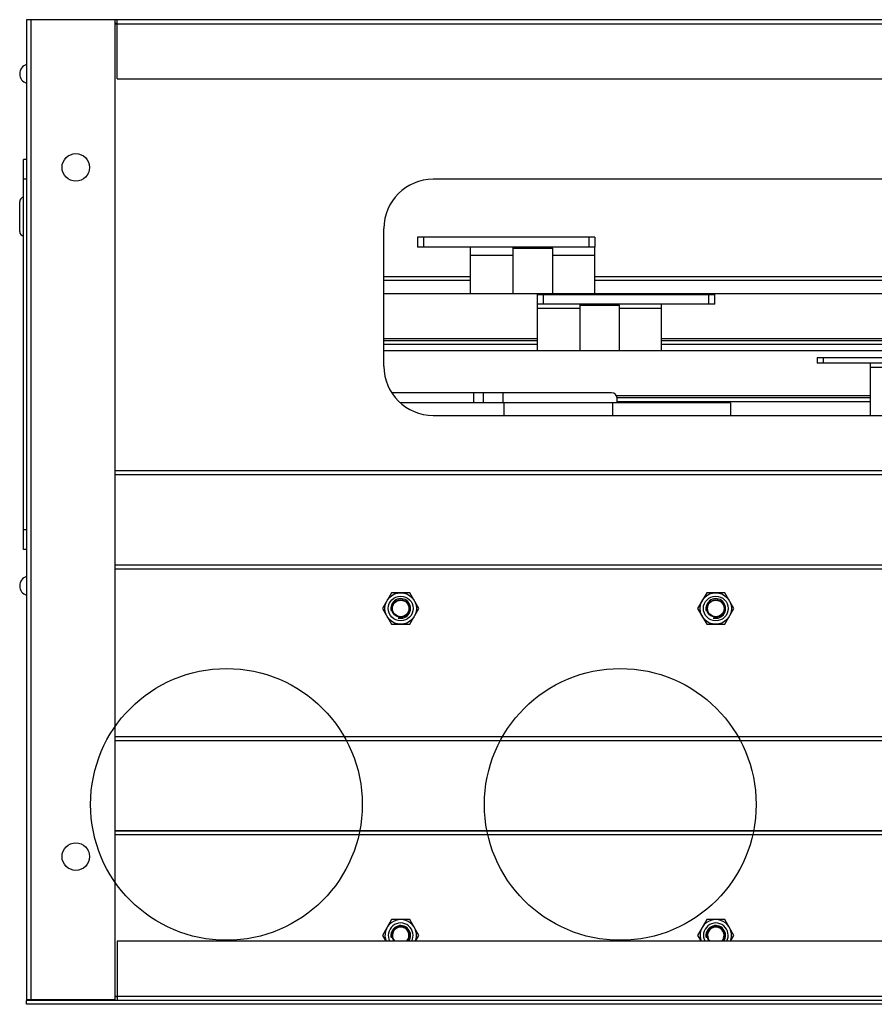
# Model space of a CAD drawing. Header units: millimetres. Extents: x 1117 to 38156, y -1945 to 7303.
# Tile 825 of 831: x 35378 to 35812, y 2151 to 2651. Entities that reach past the tile are written whole.
import ezdxf

# ---------------------------------------------------------------- set-up
doc = ezdxf.new("R2010")
doc.units = ezdxf.units.MM

msp = doc.modelspace()

# ---------------------------------------------------------------- linework, layer by layer
at = {"color": 7, "linetype": 'Continuous'}
for p, q in [((35381.846, 2651.227), (35381.846, 2153.327)), ((35426.846, 2651.227), (35381.846, 2651.227)), ((35384.046, 2651.227), (35384.046, 2153.427)), ((35426.846, 2153.427), (35426.846, 2651.227)), ((35427.846, 2651.218), (35426.846, 2651.218)), ((36535.846, 2651.227), (35427.846, 2651.227)), ((35427.846, 2621.227), (35427.846, 2651.218)), ((35427.846, 2649.227), (35426.846, 2649.227)), ((35427.846, 2649.227), (35426.846, 2649.227)), ((35427.846, 2649.027), (35426.846, 2649.027)), ((36535.846, 2649.027), (35427.846, 2649.027)), ((35427.846, 2621.227), (36535.846, 2621.227)), ((35380.346, 2382.227), (35380.346, 2580.227)), ((35381.846, 2580.227), (35380.346, 2580.227)), ((35381.846, 2570.227), (35380.346, 2570.227)), ((36388.346, 2570.227), (35588.346, 2570.227)), ((35378.346, 2543.727), (35378.346, 2558.727)), ((35563.346, 2475.227), (35563.346, 2545.227)), ((35580.346, 2540.727), (35580.346, 2535.727)), ((35670.346, 2540.727), (35580.346, 2540.727)), ((35583.346, 2540.727), (35583.346, 2535.727)), ((35667.346, 2540.727), (35667.346, 2535.727)), ((35670.346, 2540.727), (35670.346, 2535.727)), ((35670.346, 2535.727), (35580.346, 2535.727)), ((35607.346, 2512.227), (35607.346, 2535.727)), ((35629.346, 2535.727), (35628.846, 2535.227)), ((35628.846, 2535.227), (35628.846, 2512.227)), ((35628.846, 2535.227), (35648.846, 2535.227)), ((35648.346, 2535.727), (35648.846, 2535.227)), ((35648.846, 2535.227), (35648.846, 2512.227)), ((35670.346, 2512.227), (35670.346, 2535.727)), ((35607.346, 2531.727), (35628.846, 2531.727)), ((35648.846, 2531.727), (35670.346, 2531.727)), ((35607.346, 2520.727), (35563.346, 2520.727)), ((35859.346, 2520.727), (35670.346, 2520.727)), ((35607.346, 2518.727), (35563.346, 2518.727)), ((35859.346, 2518.727), (35670.346, 2518.727)), ((35563.346, 2512.227), (36413.346, 2512.227)), ((35641.346, 2483.227), (35641.346, 2511.727)), ((35641.346, 2511.727), (35731.346, 2511.727)), ((35644.346, 2506.727), (35644.346, 2511.727)), ((35728.346, 2506.727), (35728.346, 2511.727)), ((35731.346, 2506.727), (35731.346, 2511.727)), ((35731.346, 2506.727), (35641.346, 2506.727)), ((35663.346, 2506.727), (35662.846, 2506.227)), ((35662.846, 2506.227), (35662.846, 2483.227)), ((35662.846, 2506.227), (35682.846, 2506.227)), ((35682.346, 2506.727), (35682.846, 2506.227)), ((35682.846, 2506.227), (35682.846, 2483.227)), ((35704.346, 2483.227), (35704.346, 2506.727)), ((35641.346, 2504.727), (35662.846, 2504.727)), ((35682.846, 2504.727), (35704.346, 2504.727)), ((35641.346, 2489.227), (35563.346, 2489.227)), ((35641.346, 2488.227), (35563.346, 2488.227)), ((35641.346, 2486.227), (35563.346, 2486.227)), ((35973.846, 2489.227), (35704.346, 2489.227)), ((35973.846, 2488.227), (35704.346, 2488.227)), ((35973.846, 2486.227), (35704.346, 2486.227)), ((35563.346, 2483.227), (36413.346, 2483.227)), ((35783.346, 2479.727), (35783.346, 2476.727)), ((35783.346, 2479.727), (35873.346, 2479.727)), ((35873.346, 2476.727), (35783.346, 2476.727)), ((35786.346, 2479.727), (35786.346, 2476.727)), ((35810.346, 2450.227), (35810.346, 2476.727)), ((35810.346, 2474.727), (35831.846, 2474.727)), ((35678.846, 2461.727), (35567.332, 2461.727)), ((35608.846, 2461.727), (35608.846, 2456.727)), ((35613.846, 2456.727), (35613.846, 2461.727)), ((35623.846, 2456.727), (35623.846, 2461.727)), ((35810.346, 2460.227), (35681.429, 2460.227)), ((35739.346, 2456.727), (35571.565, 2456.727)), ((35624.346, 2450.227), (35624.346, 2456.727)), ((35679.346, 2456.727), (35679.346, 2450.227)), ((35810.346, 2459.227), (35681.846, 2459.227)), ((35681.846, 2456.727), (35681.846, 2458.727)), ((35810.346, 2457.227), (35681.846, 2457.227)), ((35739.346, 2456.727), (35739.346, 2450.227)), ((35588.346, 2450.227), (36388.346, 2450.227)), ((35426.846, 2422.227), (36536.846, 2422.227)), ((35426.846, 2420.227), (36536.846, 2420.227)), ((36536.846, 2420.027), (35426.846, 2420.027)), ((35381.846, 2392.227), (35380.346, 2392.227)), ((35381.846, 2382.227), (35380.346, 2382.227)), ((35426.846, 2374.427), (36536.846, 2374.427)), ((36536.846, 2374.227), (35426.846, 2374.227)), ((36536.846, 2372.227), (35426.846, 2372.227)), ((35567.227, 2360.227), (35562.608, 2352.227)), ((35576.464, 2360.227), (35567.227, 2360.227)), ((35581.083, 2352.227), (35576.464, 2360.227)), ((35727.227, 2360.227), (35722.608, 2352.227)), ((35736.464, 2360.227), (35727.227, 2360.227)), ((35741.083, 2352.227), (35736.464, 2360.227)), ((35562.608, 2352.227), (35567.227, 2344.227)), ((35576.464, 2344.227), (35581.083, 2352.227)), ((35722.608, 2352.227), (35727.227, 2344.227)), ((35736.464, 2344.227), (35741.083, 2352.227)), ((35567.227, 2344.227), (35576.464, 2344.227)), ((35727.227, 2344.227), (35736.464, 2344.227)), ((35426.846, 2287.227), (36536.846, 2287.227)), ((35426.846, 2285.227), (36536.846, 2285.227)), ((36536.846, 2285.027), (35426.846, 2285.027)), ((35426.846, 2239.427), (36536.846, 2239.427)), ((36536.846, 2239.227), (35426.846, 2239.227)), ((36536.846, 2237.227), (35426.846, 2237.227)), ((35567.227, 2194.227), (35562.608, 2186.227)), ((35576.464, 2194.227), (35567.227, 2194.227)), ((35581.083, 2186.227), (35576.464, 2194.227)), ((35727.227, 2194.227), (35722.608, 2186.227)), ((35736.464, 2194.227), (35727.227, 2194.227)), ((35741.083, 2186.227), (35736.464, 2194.227)), ((35562.608, 2186.227), (35564.34, 2183.227)), ((35579.351, 2183.227), (35581.083, 2186.227)), ((35722.608, 2186.227), (35724.34, 2183.227)), ((35739.351, 2183.227), (35741.083, 2186.227)), ((35427.846, 2183.227), (35427.846, 2153.29)), ((36535.846, 2183.227), (35427.846, 2183.227)), ((35426.846, 2155.427), (35427.846, 2155.427)), ((35426.846, 2155.227), (35427.846, 2155.227)), ((35427.846, 2155.427), (36535.846, 2155.427)), ((35426.846, 2153.427), (35381.846, 2153.427)), ((35383.846, 2153.327), (35381.846, 2153.327)), ((35381.846, 2151.227), (35381.846, 2153.227)), ((36581.846, 2153.227), (35381.846, 2153.227)), ((36581.846, 2151.227), (35381.846, 2151.227)), ((35383.846, 2153.427), (35383.846, 2153.327))]:
    msp.add_line(p, q, dxfattribs=at)
for centre, radius in [((35406.846, 2576.227), 7), ((35571.846, 2352.227), 8), ((35731.846, 2352.227), 8), ((35571.846, 2352.227), 6.3), ((35571.846, 2352.227), 4.488), ((35571.846, 2352.227), 4.188), ((35731.846, 2352.227), 6.3), ((35731.846, 2352.227), 4.488), ((35731.846, 2352.227), 4.188), ((35483.346, 2252.728), 69), ((35683.346, 2252.728), 69), ((35406.846, 2226.227), 7)]:
    msp.add_circle(centre, radius, dxfattribs=at)
for centre, radius, start, end in [((35383.346, 2623.727), 5, 107.47086, 252.52914), ((35588.346, 2545.227), 25, 90, 180), ((35380.846, 2558.727), 2.5, 101.54443, 180), ((35380.846, 2543.727), 2.5, 180, 258.45557), ((35588.346, 2475.227), 25, 180, 270), ((35678.846, 2458.727), 3, 0, 90), ((35383.346, 2363.727), 5, 107.47086, 252.52914), ((35571.846, 2352.227), 5, 255, 195), ((35731.846, 2352.227), 5, 255, 195), ((35571.846, 2186.227), 8, 337.96413, 202.03575), ((35571.846, 2186.227), 6.3, 331.48655, 208.51345), ((35571.846, 2186.227), 5, 323.1249, 195), ((35571.846, 2186.227), 4.488, 317.87783, 222.12217), ((35571.846, 2186.227), 4.188, 314.01577, 225.98423), ((35731.846, 2186.227), 8, 337.96413, 202.03575), ((35731.846, 2186.227), 6.3, 331.48655, 208.51345), ((35731.846, 2186.227), 5, 323.1249, 195), ((35731.846, 2186.227), 4.488, 317.87783, 222.12217), ((35731.846, 2186.227), 4.188, 314.01577, 225.98423)]:
    msp.add_arc(centre, radius, start, end, dxfattribs=at)

doc.saveas('drawing.dxf')
